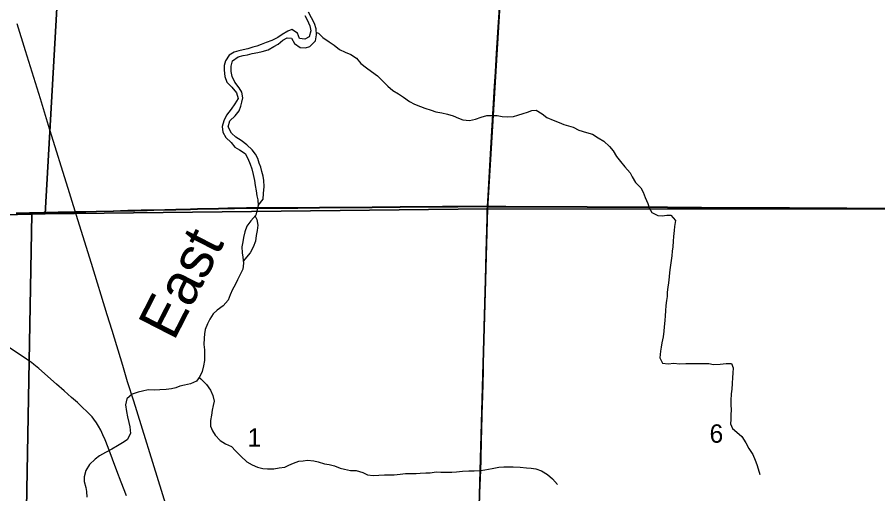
# Model space of a CAD drawing. Extents: x 0 to 34, y 0 to 22.
# Drawn here: x 3.213 to 4.194, y 17.43 to 17.973 of the extents above; entities that cross this region are included whole.
import ezdxf

# ---------------------------------------------------------------- set-up
doc = ezdxf.new("R2010")
doc.units = 0
for name, color, linetype in [('GM_X_Corporation', 7, 'Continuous'), ('GM_X_County_Road', 7, 'Continuous'), ('GM_X_Minor_River', 7, 'Continuous'), ('GM_X_Minor_River_Text', 7, 'Continuous'), ('GM_X_Rail_Line', 7, 'Continuous'), ('GM_X_Section_Text', 7, 'Continuous'), ('GM_X_Township_Road', 7, 'Continuous')]:
    doc.layers.add(name, color=color, linetype=linetype)

msp = doc.modelspace()

# ---------------------------------------------------------------- linework, layer by layer
at = {"layer": 'GM_X_Corporation'}
for points in [[(3.27358, 18.25066), (3.77934, 18.25611), (3.7492, 17.7546), (3.24515, 17.74895)], [(3.77934, 18.25611), (4.27934, 18.22655), (4.28542, 17.75394), (3.7492, 17.7546)], [(2.77082, 18.23988), (3.27358, 18.25066), (3.24515, 17.74895), (3.22999, 17.74831), (2.74447, 17.73683)], [(3.7492, 17.7546), (3.73479, 17.25336), (3.22087, 17.24589), (3.22999, 17.74831), (3.24515, 17.74895)], [(4.28542, 17.75394), (4.27027, 17.25592), (3.73479, 17.25336), (3.7492, 17.7546)], [(3.22999, 17.74831), (3.22087, 17.24589), (2.71917, 17.24799), (2.71889, 17.73645), (2.74447, 17.73683)]]:
    msp.add_lwpolyline(points, close=True, dxfattribs=at)
for points in [[(3.21227, 17.74948), (3.22736, 17.74975), (3.25999, 17.75049), (3.27925, 17.75088), (3.30349, 17.75156), (3.32275, 17.75198), (3.33922, 17.75241), (3.34729, 17.75266), (3.35444, 17.75279), (3.36128, 17.75299), (3.36873, 17.75313), (3.3939, 17.75366), (3.41068, 17.75406), (3.41876, 17.75434), (3.42932, 17.75466), (3.44268, 17.75487), (3.45324, 17.75505), (3.46069, 17.75516), (3.47467, 17.75549), (3.49516, 17.75561), (3.50417, 17.75551), (3.5135, 17.75548), (3.52003, 17.75555), (3.53277, 17.75565), (3.55763, 17.75598), (3.61762, 17.75639), (3.64963, 17.75669), (3.69781, 17.75709), (3.71521, 17.75718), (3.73759, 17.75723), (3.74888, 17.75716), (3.7497, 17.76978), (3.75046, 17.78343), (3.75163, 17.80392), (3.75404, 17.84333), (3.75637, 17.8812), (3.75716, 17.89454), (3.75815, 17.91037), (3.75942, 17.93178), (3.76119, 17.96127), (3.76332, 17.99509)], [(4.20335, 17.75483), (4.18875, 17.75498), (4.1729, 17.75489), (4.15829, 17.75507), (4.1443, 17.75519), (4.13156, 17.75535), (4.12753, 17.75533), (4.11603, 17.75535), (4.09304, 17.75543), (4.02757, 17.75567), (3.99276, 17.75585), (3.95391, 17.75629), (3.90014, 17.75654), (3.86253, 17.75674), (3.84792, 17.75684), (3.83519, 17.75691), (3.79447, 17.7569), (3.76991, 17.75703), (3.74888, 17.75716), (3.7497, 17.76978), (3.75046, 17.78343), (3.75163, 17.80392), (3.75404, 17.84333), (3.75637, 17.8812), (3.75716, 17.89454), (3.75815, 17.91037), (3.75942, 17.93178), (3.76119, 17.96127), (3.76332, 17.99509)], [(3.73936, 17.4072), (3.74026, 17.43113), (3.7412, 17.45725), (3.74152, 17.46876), (3.74218, 17.49236), (3.74246, 17.50256), (3.74295, 17.52053), (3.74352, 17.542), (3.74417, 17.56996), (3.74449, 17.58402), (3.74469, 17.5955), (3.74517, 17.62006), (3.74657, 17.67383), (3.74747, 17.70554), (3.74852, 17.74378), (3.74877, 17.75229), (3.74881, 17.75406), (3.74888, 17.75716), (3.73759, 17.75723), (3.71521, 17.75718), (3.69781, 17.75709), (3.64963, 17.75669), (3.61762, 17.75639), (3.55763, 17.75598), (3.53277, 17.75565), (3.52003, 17.75555), (3.5135, 17.75548), (3.50417, 17.75551), (3.49516, 17.75561), (3.47467, 17.75549), (3.46069, 17.75516), (3.45324, 17.75505), (3.44268, 17.75487), (3.42932, 17.75466), (3.41876, 17.75434), (3.41068, 17.75406), (3.3939, 17.75366), (3.36873, 17.75313), (3.36128, 17.75299), (3.35444, 17.75279), (3.34729, 17.75266), (3.33922, 17.75241), (3.32275, 17.75198), (3.30349, 17.75156), (3.27925, 17.75088), (3.25999, 17.75049), (3.22736, 17.74975), (3.21227, 17.74948)], [(3.73936, 17.4072), (3.74026, 17.43113), (3.7412, 17.45725), (3.74152, 17.46876), (3.74218, 17.49236), (3.74246, 17.50256), (3.74295, 17.52053), (3.74352, 17.542), (3.74417, 17.56996), (3.74449, 17.58402), (3.74469, 17.5955), (3.74517, 17.62006), (3.74657, 17.67383), (3.74747, 17.70554), (3.74852, 17.74378), (3.74877, 17.75229), (3.74881, 17.75406), (3.74888, 17.75716), (3.76991, 17.75703), (3.79447, 17.7569), (3.83519, 17.75691), (3.84792, 17.75684), (3.86253, 17.75674), (3.90014, 17.75654), (3.95391, 17.75629), (3.99276, 17.75585), (4.02757, 17.75567), (4.09304, 17.75543), (4.11603, 17.75535), (4.12753, 17.75533), (4.13156, 17.75535), (4.1443, 17.75519), (4.15829, 17.75507), (4.1729, 17.75489), (4.18875, 17.75498), (4.20335, 17.75483)]]:
    msp.add_lwpolyline(points, dxfattribs=at)
at = {"layer": 'GM_X_County_Road'}
for points in [[(3.21238, 17.7492), (3.22748, 17.74947), (3.2601, 17.75021), (3.27937, 17.75061), (3.3036, 17.75128), (3.32287, 17.75171), (3.33933, 17.75214), (3.34741, 17.75238), (3.35455, 17.75252), (3.36139, 17.75271), (3.36884, 17.75286), (3.39401, 17.75339), (3.4108, 17.75379), (3.41887, 17.75407), (3.42943, 17.75439), (3.44279, 17.7546), (3.45335, 17.75478), (3.4608, 17.75488), (3.47478, 17.75521), (3.49527, 17.75533), (3.50428, 17.75523), (3.51361, 17.7552), (3.52014, 17.75528), (3.53288, 17.75537), (3.55775, 17.75571), (3.61773, 17.75611), (3.64974, 17.75642), (3.69792, 17.75682), (3.71532, 17.7569), (3.7377, 17.75696), (3.74899, 17.75688)], [(3.74899, 17.75688), (3.77002, 17.75675), (3.79458, 17.75662), (3.8353, 17.75664), (3.84803, 17.75657), (3.86264, 17.75646), (3.90025, 17.75626), (3.95402, 17.75601), (3.99287, 17.75558), (4.02768, 17.75539), (4.09315, 17.75516), (4.11614, 17.75508), (4.12764, 17.75505), (4.13167, 17.75508), (4.14442, 17.75492), (4.1584, 17.7548), (4.17301, 17.75462), (4.18887, 17.75471), (4.20346, 17.75455), (4.22926, 17.75441), (4.24045, 17.7542), (4.25337, 17.75423), (4.27348, 17.75428), (4.28495, 17.75434)], [(3.33783, 17.42784), (3.33178, 17.44317), (3.32688, 17.45621), (3.32182, 17.46949), (3.31684, 17.48281), (3.31343, 17.49153), (3.311, 17.49741), (3.30845, 17.50263), (3.30598, 17.50699), (3.30355, 17.51101), (3.3008, 17.51488), (3.2987, 17.51763), (3.29582, 17.5208), (3.2926, 17.52397), (3.28792, 17.52848), (3.28194, 17.5339), (3.27517, 17.53984), (3.26677, 17.54723), (3.25827, 17.55492), (3.23819, 17.57255), (3.23248, 17.57732), (3.22948, 17.57967), (3.22413, 17.58337), (3.21673, 17.58834), (3.20337, 17.59693)]]:
    msp.add_lwpolyline(points, dxfattribs=at)
at = {"layer": 'GM_X_Minor_River'}
for points in [[(3.48787, 17.75823), (3.49341, 17.76541), (3.49383, 17.77205), (3.49463, 17.78002), (3.4943, 17.78685), (3.49338, 17.7916), (3.4919, 17.79693), (3.49098, 17.80187), (3.48893, 17.80662), (3.48726, 17.81176), (3.48482, 17.81671), (3.48107, 17.82148), (3.47504, 17.8274), (3.46863, 17.83237), (3.46222, 17.83621), (3.45732, 17.84079), (3.45358, 17.84784), (3.4557, 17.85447), (3.4618, 17.8605), (3.466, 17.86598), (3.46812, 17.87129), (3.4691, 17.87603), (3.47045, 17.88095), (3.46917, 17.88722), (3.46617, 17.89237), (3.46128, 17.89847), (3.45829, 17.90494), (3.45719, 17.91083), (3.45723, 17.91672), (3.4586, 17.92297), (3.46506, 17.92749), (3.47076, 17.92897), (3.4755, 17.92989), (3.48081, 17.93119), (3.48726, 17.93248), (3.49256, 17.9334), (3.49902, 17.93564), (3.50548, 17.9394), (3.51042, 17.94202), (3.51575, 17.94655), (3.5207, 17.94918), (3.52562, 17.94877), (3.52937, 17.94248), (3.53559, 17.93827), (3.54184, 17.93785), (3.54677, 17.93934), (3.55306, 17.94557), (3.55443, 17.95258), (3.55391, 17.95942), (3.55186, 17.9655), (3.54512, 17.97845)], [(3.54093, 17.97468), (3.54374, 17.96973), (3.54654, 17.96288), (3.54783, 17.95718), (3.54589, 17.95036), (3.54114, 17.94754), (3.5349, 17.94833), (3.53266, 17.95461), (3.52625, 17.95844), (3.5215, 17.95677), (3.51504, 17.95301), (3.51028, 17.94943), (3.50344, 17.94605), (3.49699, 17.94362), (3.49129, 17.94138), (3.48635, 17.9397), (3.48161, 17.93859), (3.47592, 17.93673), (3.4708, 17.93543), (3.46568, 17.93432), (3.46055, 17.93283), (3.45466, 17.92945), (3.45045, 17.92283), (3.44928, 17.91771), (3.44906, 17.91221), (3.44977, 17.90499), (3.452, 17.89853), (3.45784, 17.8928), (3.46329, 17.8865), (3.46515, 17.88004), (3.46132, 17.87417), (3.45711, 17.86794), (3.45158, 17.86113), (3.44889, 17.8547), (3.44695, 17.84825), (3.44767, 17.84161), (3.45104, 17.83551), (3.45707, 17.83016), (3.46139, 17.82482), (3.46648, 17.82175), (3.4729, 17.81735), (3.47589, 17.81183), (3.47869, 17.80517), (3.48074, 17.80003), (3.48222, 17.79338), (3.4835, 17.78691), (3.48441, 17.78103), (3.4857, 17.77494), (3.48642, 17.76943), (3.48753, 17.76468), (3.48787, 17.75823)], [(3.55423, 17.95516), (3.55653, 17.95447), (3.56161, 17.94931), (3.56859, 17.94472), (3.57424, 17.94089), (3.58027, 17.93591), (3.58688, 17.93265), (3.5935, 17.93014), (3.59991, 17.92612), (3.60461, 17.92002), (3.61102, 17.91504), (3.61705, 17.91064), (3.62384, 17.90586), (3.63024, 17.89955), (3.63551, 17.89402), (3.64135, 17.88924), (3.64776, 17.88521), (3.65323, 17.88157), (3.66021, 17.87679), (3.66587, 17.87372), (3.67286, 17.87102), (3.67777, 17.8689), (3.68477, 17.86677), (3.69025, 17.86503), (3.69687, 17.86385), (3.70349, 17.8621), (3.70973, 17.86017), (3.71596, 17.85785), (3.72107, 17.85592), (3.72845, 17.85512), (3.73528, 17.8566), (3.74173, 17.85884), (3.74837, 17.8607), (3.75481, 17.86085), (3.75992, 17.86063), (3.7656, 17.85964), (3.77222, 17.85904), (3.77867, 17.85976), (3.78341, 17.86106), (3.78967, 17.86311), (3.79442, 17.8646), (3.79954, 17.86628), (3.80447, 17.86682), (3.81126, 17.8626), (3.81673, 17.85858), (3.82372, 17.85531), (3.83052, 17.8528), (3.83581, 17.85049), (3.8411, 17.84913), (3.84677, 17.84739), (3.85319, 17.84394), (3.8617, 17.84123), (3.86869, 17.83929), (3.87511, 17.83546), (3.88134, 17.83143), (3.88812, 17.82551), (3.89206, 17.82055), (3.89581, 17.81407), (3.90032, 17.80835), (3.90559, 17.80243), (3.91141, 17.79557), (3.91385, 17.79081), (3.91759, 17.78433), (3.9238, 17.77822), (3.92624, 17.77346), (3.92866, 17.76737), (3.93146, 17.76071), (3.93313, 17.75576), (3.93632, 17.75024), (3.94293, 17.74678), (3.94804, 17.74656), (3.95316, 17.7471), (3.95789, 17.74745), (3.96316, 17.74116), (3.96198, 17.73452), (3.96176, 17.72978), (3.96096, 17.72314), (3.96055, 17.71782), (3.95994, 17.71118), (3.95953, 17.70644), (3.95893, 17.70094), (3.95833, 17.69582), (3.95695, 17.68785), (3.95635, 17.68216), (3.95575, 17.67704), (3.95514, 17.6704), (3.95454, 17.66547), (3.95375, 17.65959), (3.95353, 17.65484), (3.95293, 17.6501), (3.95213, 17.64441), (3.95172, 17.63834), (3.9513, 17.63265), (3.95089, 17.62752), (3.95009, 17.62012), (3.94968, 17.61538), (3.94907, 17.60874), (3.94751, 17.60192), (3.94691, 17.59717), (3.94613, 17.59243), (3.94513, 17.58504)], [(3.48787, 17.75823), (3.48534, 17.74723), (3.47943, 17.741), (3.47503, 17.73476), (3.47272, 17.72814), (3.47116, 17.72188), (3.47018, 17.71695), (3.46939, 17.71126), (3.46954, 17.70424), (3.47027, 17.69949), (3.47117, 17.69246), (3.47018, 17.68582), (3.46787, 17.68052), (3.46423, 17.67352), (3.46155, 17.66803), (3.45867, 17.66273), (3.45579, 17.65667), (3.45367, 17.65061), (3.44814, 17.64419), (3.44129, 17.6391), (3.43653, 17.63477), (3.4327, 17.62891), (3.43021, 17.62341), (3.42751, 17.61698), (3.42654, 17.61205), (3.42613, 17.6073), (3.42608, 17.60009), (3.42661, 17.59382), (3.42654, 17.58167), (3.42574, 17.57579), (3.424, 17.56916), (3.4215, 17.56348), (3.41749, 17.55819), (3.41065, 17.55538), (3.40401, 17.55371), (3.3987, 17.55261), (3.39395, 17.55055), (3.38902, 17.54963), (3.38296, 17.5489), (3.37595, 17.54857), (3.36932, 17.54804), (3.36269, 17.54845), (3.35624, 17.54679), (3.35131, 17.54567), (3.34448, 17.54344), (3.33838, 17.53835), (3.33683, 17.53133), (3.33791, 17.52373), (3.33901, 17.51765), (3.34049, 17.51119), (3.34178, 17.50625), (3.3423, 17.49865), (3.33847, 17.49146), (3.33334, 17.48826), (3.32745, 17.48488), (3.32098, 17.48074), (3.31376, 17.47718), (3.30692, 17.47323), (3.30216, 17.46965), (3.29587, 17.46343), (3.29147, 17.45662), (3.28953, 17.44923), (3.28969, 17.4441), (3.29154, 17.43745), (3.29246, 17.4327), (3.2928, 17.42643)], [(3.48435, 17.74619), (3.48625, 17.74248), (3.48754, 17.73583), (3.48655, 17.72995), (3.48557, 17.72426), (3.48496, 17.71781), (3.48227, 17.7108), (3.47863, 17.70437), (3.47088, 17.69474)], [(3.94513, 17.58504), (3.94831, 17.57875), (3.95494, 17.57814), (3.96119, 17.57886), (3.96763, 17.57807), (3.97483, 17.5784), (3.97975, 17.57856), (3.98506, 17.57853), (3.99093, 17.57831), (3.99585, 17.57847), (4.00096, 17.57825), (4.00626, 17.57746), (4.01384, 17.5776), (4.02085, 17.57832), (4.0271, 17.57828), (4.02897, 17.57353), (4.02855, 17.56745), (4.02795, 17.56252), (4.02753, 17.5555), (4.0273, 17.54905), (4.0267, 17.54393), (4.02608, 17.53634), (4.02624, 17.53083), (4.0264, 17.52608), (4.02636, 17.51963), (4.02614, 17.51469), (4.02591, 17.50957), (4.02816, 17.50462), (4.03305, 17.50023), (4.0387, 17.49526), (4.04339, 17.4882), (4.04676, 17.48154), (4.05108, 17.47468), (4.05407, 17.4684), (4.05593, 17.46345), (4.05722, 17.45851), (4.05908, 17.45204)], [(3.42062, 17.56233), (3.42243, 17.56101), (3.42883, 17.55433), (3.43371, 17.54822), (3.43614, 17.54194), (3.43761, 17.53567), (3.43645, 17.53055), (3.43528, 17.52524), (3.43448, 17.51974), (3.43369, 17.51367), (3.43365, 17.50722), (3.4357, 17.50189), (3.43889, 17.49675), (3.44472, 17.49064), (3.45057, 17.48681), (3.45737, 17.48392), (3.46207, 17.47915), (3.46791, 17.47285), (3.47487, 17.46654), (3.4811, 17.4629), (3.48715, 17.46058), (3.49301, 17.45903), (3.4985, 17.45843), (3.5057, 17.45838), (3.51176, 17.45949), (3.51802, 17.4604), (3.52277, 17.46284), (3.5279, 17.46509), (3.53416, 17.46714), (3.53909, 17.46768), (3.54402, 17.46822), (3.55121, 17.46779), (3.55632, 17.46643), (3.56331, 17.4643), (3.56861, 17.46332), (3.57485, 17.46177), (3.58108, 17.45945), (3.58619, 17.45809), (3.593, 17.45672), (3.59944, 17.45649), (3.607, 17.45436), (3.61229, 17.45186), (3.61891, 17.45087), (3.62516, 17.45122), (3.63161, 17.45175), (3.63653, 17.45153), (3.64259, 17.45168), (3.64941, 17.4524), (3.65567, 17.45312), (3.6676, 17.45305), (3.67234, 17.4534), (3.67878, 17.45393), (3.68389, 17.45409), (3.69053, 17.45519), (3.69583, 17.45459), (3.70208, 17.45474), (3.70852, 17.45489), (3.71364, 17.45505), (3.72065, 17.45596), (3.72766, 17.4563), (3.73391, 17.45626), (3.74092, 17.4566), (3.74604, 17.45733), (3.75438, 17.4588), (3.76178, 17.46027), (3.76746, 17.46081), (3.77807, 17.46074), (3.78621, 17.46031), (3.79359, 17.45951), (3.79889, 17.4591), (3.804, 17.45869), (3.81061, 17.45618), (3.81722, 17.45197), (3.82287, 17.44719), (3.82889, 17.4407)]]:
    msp.add_lwpolyline(points, dxfattribs=at)
at = {"layer": 'GM_X_Rail_Line'}
msp.add_lwpolyline([(3.56099, 16.84313), (3.51241, 16.99979), (3.43558, 17.24784), (3.4064, 17.3417), (3.39689, 17.37256), (3.37787, 17.43371), (3.34635, 17.53551), (3.33901, 17.55739), (3.33378, 17.57625), (3.32137, 17.61617), (3.3159, 17.63372), (3.29786, 17.69209), (3.28243, 17.74205), (3.27288, 17.77266), (3.24912, 17.84948), (3.23982, 17.87953), (3.22292, 17.9343), (3.2132, 17.96516)], dxfattribs=at)
at = {"layer": 'GM_X_Township_Road'}
for points in [[(3.74899, 17.75688), (3.74981, 17.7695), (3.75057, 17.78316), (3.75174, 17.80365), (3.75415, 17.84306), (3.75648, 17.88092), (3.75727, 17.89427), (3.75826, 17.91009), (3.75953, 17.93151), (3.7613, 17.96099), (3.76344, 17.99482), (3.7647, 18.01717), (3.76618, 18.04168), (3.76845, 18.08048), (3.76972, 18.10159), (3.77095, 18.1227), (3.77586, 18.20401), (3.77757, 18.23194), (3.77867, 18.24932), (3.77908, 18.25521), (3.77928, 18.258)], [(3.74265, 17.50528), (3.74306, 17.52026), (3.74363, 17.54172), (3.74428, 17.56968), (3.7446, 17.58375), (3.7448, 17.59522), (3.74528, 17.61978), (3.74668, 17.67356), (3.74758, 17.70526), (3.74863, 17.7435), (3.74888, 17.75201), (3.74892, 17.75378), (3.74899, 17.75688)], [(3.73447, 17.25624), (3.73552, 17.28352), (3.73662, 17.31835), (3.73792, 17.35812), (3.7387, 17.38172), (3.73947, 17.40693), (3.74037, 17.43086), (3.74131, 17.45697), (3.74163, 17.46848), (3.74229, 17.49209), (3.74257, 17.50229), (3.74265, 17.50528)]]:
    msp.add_lwpolyline(points, dxfattribs=at)

# ---------------------------------------------------------------- texts
at = {"layer": 'GM_X_Minor_River_Text'}
msp.add_text('East', height=0.04737, rotation=62.85872, dxfattribs=at).set_placement((3.39171, 17.60299))
at = {"layer": 'GM_X_Section_Text'}
for s, p in [('6', (4.00194, 17.48821)), ('1', (3.47569, 17.48363))]:
    msp.add_text(s, height=0.02093, rotation=0.00001, dxfattribs=at).set_placement(p)

doc.saveas('drawing.dxf')
